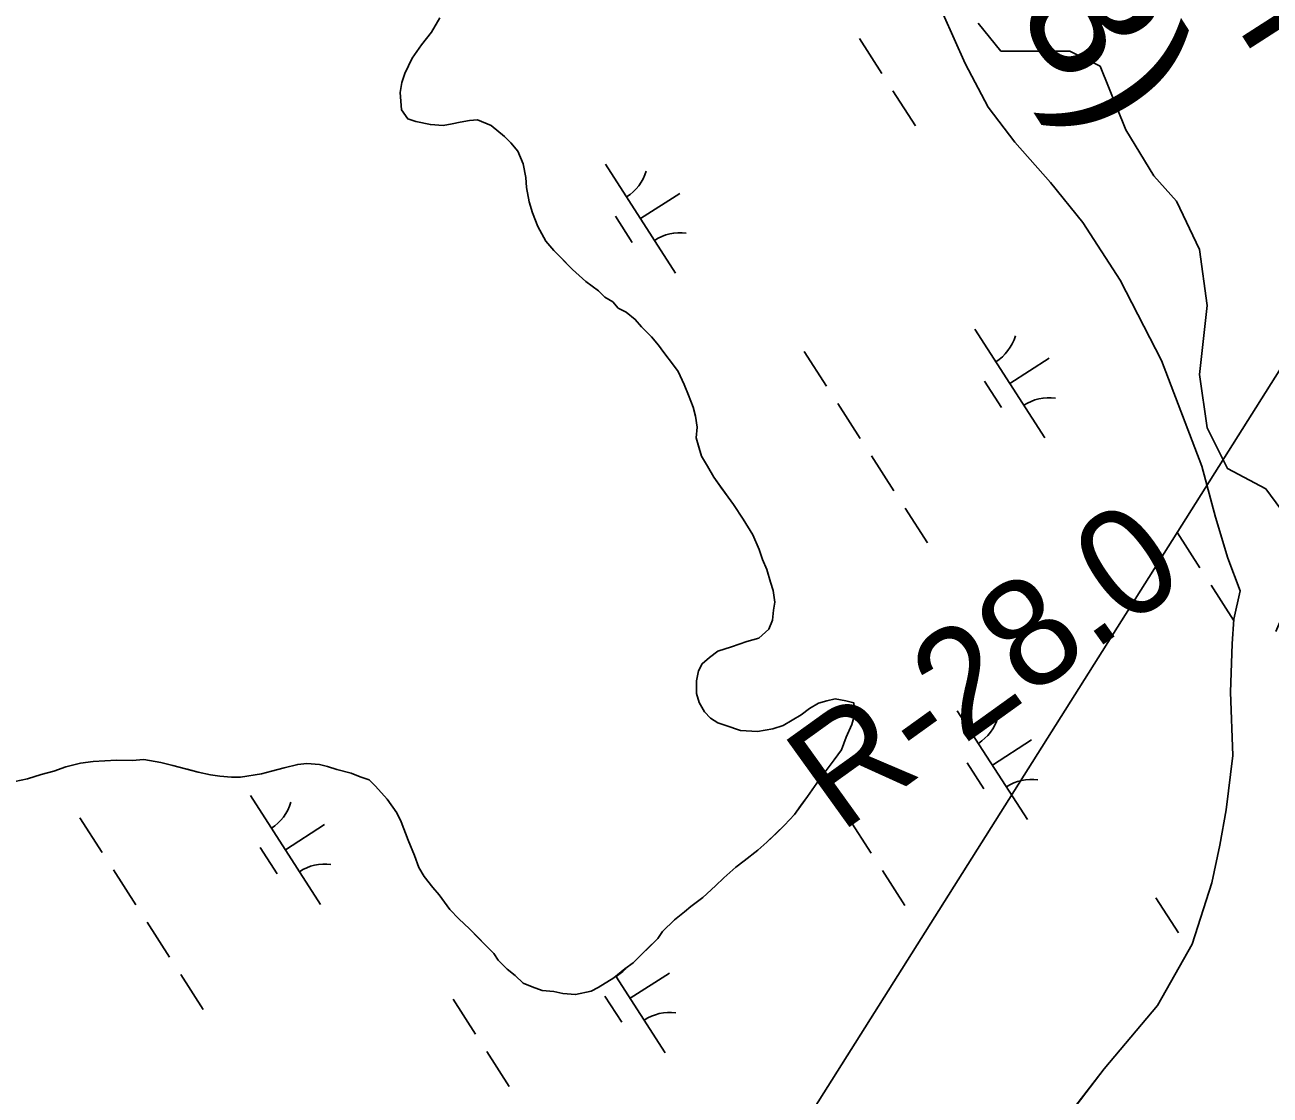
# Model space of a CAD drawing. Extents: x 3937982 to 3958556, y 219448 to 241894.
# Drawn here: x 3946430 to 3946910.8, y 236562.4 to 236975.6 of the extents above; entities that cross this region are included whole.
import ezdxf

# ---------------------------------------------------------------- set-up
doc = ezdxf.new("R2010")
doc.units = 0
for name, color, linetype in [('V-CHAN-NAID', 7, 'Continuous'), ('V-RIVR-EDGE', 7, 'Continuous'), ('V-RIVR-RANG-IDEN', 7, 'Continuous'), ('V-TOPO-SHOR', 7, 'Continuous'), ('V-UTIL-LINE', 7, 'Continuous'), ('V-WETL-SWMP', 7, 'Continuous')]:
    doc.layers.add(name, color=color, linetype=linetype)

msp = doc.modelspace()

# ---------------------------------------------------------------- linework, layer by layer
at = {"layer": 'V-RIVR-EDGE'}
msp.add_lwpolyline([(3946798.034, 236976.336), (3946806.88, 236965.524), (3946833.418, 236965.524), (3946845.213, 236959.627), (3946855.042, 236935.055), (3946865.854, 236917.362), (3946874.7, 236907.534), (3946883.546, 236888.858), (3946886.495, 236867.235), (3946883.546, 236840.697), (3946886.495, 236820.056), (3946894.358, 236804.329), (3946909.101, 236796.466), (3946914.999, 236788.603), (3946924.828, 236768.945), (3946913.033, 236741.424)], dxfattribs=at)
at = {"layer": 'V-TOPO-SHOR'}
for points in [[(3946590.232, 236978.365), (3946587.011, 236972.811), (3946583.097, 236967.965), (3946579.529, 236962.763), (3946576.652, 236956.855), (3946575.556, 236953.371), (3946574.807, 236949.531), (3946575.417, 236942.877), (3946577.819, 236939.347), (3946580.955, 236938.255), (3946586.538, 236937.133), (3946591.428, 236936.717), (3946594.936, 236937.37), (3946598.094, 236938.028), (3946601.601, 236938.681), (3946604.755, 236938.988), (3946609.973, 236936.821), (3946615.165, 236932.553), (3946617.579, 236930.073), (3946620.338, 236926.887), (3946622.371, 236921.961), (3946623.35, 236916.702), (3946623.649, 236912.85), (3946624.624, 236907.238), (3946625.968, 236903.021), (3946627.997, 236897.748), (3946631.071, 236892.11), (3946634.172, 236888.569), (3946636.589, 236886.088), (3946641.422, 236881.126), (3946646.608, 236876.51), (3946651.459, 236872.946), (3946653.876, 236870.464), (3946656.999, 236868.674), (3946659.068, 236866.198), (3946662.197, 236864.756), (3946665.658, 236861.912), (3946668.068, 236859.081), (3946671.865, 236855.182), (3946674.622, 236851.997), (3946676.684, 236849.171), (3946680.465, 236844.223), (3946682.183, 236841.751), (3946684.567, 236836.822), (3946686.261, 236832.601), (3946687.948, 236828.03), (3946688.952, 236824.517), (3946689.595, 236820.311), (3946689.19, 236816.118), (3946690.193, 236812.606), (3946691.197, 236809.094), (3946693.595, 236805.215), (3946695.987, 236800.984), (3946698.733, 236797.099), (3946701.482, 236793.214), (3946703.544, 236790.387), (3946707.316, 236784.739), (3946711.087, 236778.742), (3946713.46, 236773.113), (3946714.808, 236769.248), (3946716.506, 236765.375), (3946717.839, 236760.46), (3946718.849, 236757.298), (3946719.488, 236752.741), (3946719.096, 236749.597)], [(3946899.181, 236757.118), (3946896.76, 236746.128), (3946896.111, 236736.693), (3946895.513, 236717.982), (3946896.412, 236693.48), (3946893.86, 236672.523), (3946891.407, 236658.91), (3946888.241, 236644.433), (3946880.753, 236620.741), (3946867.318, 236596.954), (3946846.703, 236572.562), (3946835.845, 236558.361)], [(3946719.096, 236749.597), (3946718.695, 236745.755), (3946717.249, 236742.276), (3946713.356, 236738.829), (3946708.789, 236737.49), (3946702.815, 236735.47), (3946697.545, 236733.791), (3946694.365, 236731.382), (3946691.532, 236728.972), (3946690.097, 236726.193), (3946689.345, 236722.355), (3946689.282, 236717.456), (3946690.283, 236713.946), (3946692.337, 236710.419), (3946694.754, 236707.937), (3946697.529, 236706.151), (3946700.662, 236705.06), (3946706.235, 236703.237), (3946712.877, 236702.799), (3946718.838, 236703.769), (3946722.703, 236705.119), (3946726.23, 236707.169), (3946729.756, 236709.223), (3946732.937, 236711.63), (3946736.461, 236713.682), (3946739.626, 236714.689), (3946742.782, 236715.349), (3946746.97, 236714.593), (3946750.109, 236713.852), (3946750.402, 236709.649), (3946749.298, 236705.465), (3946747.136, 236700.597), (3946745.321, 236695.723), (3946742.47, 236691.911), (3946738.555, 236686.716), (3946735.704, 236682.904), (3946732.136, 236677.704), (3946729.642, 236674.237), (3946727.147, 236670.774), (3946723.244, 236666.627), (3946720.407, 236663.864), (3946716.51, 236660.067), (3946712.969, 236656.966), (3946707.667, 236652.838), (3946704.486, 236650.431), (3946699.882, 236646.294), (3946696.693, 236643.187), (3946691.735, 236638.704), (3946687.142, 236635.268), (3946684.665, 236633.201), (3946680.776, 236630.105), (3946676.168, 236625.618), (3946674.382, 236622.843), (3946670.129, 236618.699), (3946667.649, 236616.285), (3946664.812, 236613.522), (3946661.632, 236611.116), (3946657.388, 236607.673), (3946651.39, 236603.905), (3946648.574, 236602.543), (3946642.608, 236601.222), (3946637.715, 236601.638), (3946634.227, 236602.383), (3946629.685, 236602.793), (3946625.855, 236604.243), (3946622.376, 236605.689), (3946619.265, 236608.529), (3946616.15, 236611.019), (3946612.697, 236614.565), (3946610.98, 236617.034), (3946607.53, 236620.58), (3946605.113, 236623.062), (3946601.66, 236626.605), (3946597.515, 236630.508), (3946594.064, 236634.053), (3946589.939, 236639.706), (3946587.529, 236642.536), (3946584.086, 236646.78), (3946582.032, 236650.306), (3946580.344, 236654.877), (3946577.975, 236660.856), (3946575.27, 236667.888), (3946573.568, 236671.411), (3946569.789, 236676.707), (3946565.306, 236681.665), (3946562.889, 236684.145), (3946559.406, 236685.241), (3946555.926, 236686.689), (3946550.347, 236688.161), (3946546.864, 236689.257), (3946543.724, 236689.999), (3946538.834, 236690.412), (3946535.329, 236690.109), (3946530.064, 236688.78), (3946525.149, 236687.447), (3946521.286, 236686.447), (3946513.223, 236685.155), (3946509.725, 236685.2), (3946505.183, 236685.612), (3946501.689, 236686.007), (3946496.807, 236687.121)], [(3946496.807, 236687.121), (3946492.622, 236688.227), (3946487.044, 236689.7), (3946482.509, 236690.81), (3946475.878, 236691.948), (3946471.325, 236691.657), (3946465.38, 236691.737), (3946460.827, 236691.446), (3946456.277, 236691.158), (3946451.37, 236690.523), (3946445.754, 236689.198), (3946441.183, 236687.51), (3946436.268, 236686.175), (3946430.996, 236684.496), (3946426.085, 236683.51)]]:
    msp.add_lwpolyline(points, dxfattribs=at)
at = {"layer": 'V-UTIL-LINE'}
msp.add_line((3947949.336, 238483.295), (3945978.591, 235358.555), dxfattribs=at)
at = {"layer": 'V-WETL-SWMP'}
for p, q in [((3946590.232, 236978.366), (3946587.01, 236972.811)), ((3946793.075, 236960.744), (3946784.581, 236979.749)), ((3946587.01, 236972.811), (3946583.097, 236967.965)), ((3946583.097, 236967.965), (3946579.529, 236962.764)), ((3946752.181, 236970.312), (3946760.841, 236956.858)), ((3946579.529, 236962.764), (3946576.652, 236956.855)), ((3946801.947, 236943.833), (3946793.075, 236960.744)), ((3946575.556, 236953.371), (3946574.806, 236949.532)), ((3946576.652, 236956.855), (3946575.556, 236953.371)), ((3946574.806, 236949.532), (3946575.417, 236942.877)), ((3946765.171, 236950.131), (3946773.831, 236936.677)), ((3946575.417, 236942.877), (3946577.819, 236939.346)), ((3946812.265, 236930.401), (3946801.947, 236943.833)), ((3946577.819, 236939.346), (3946580.954, 236938.255)), ((3946580.954, 236938.255), (3946586.537, 236937.132)), ((3946594.936, 236937.37), (3946598.094, 236938.028)), ((3946598.094, 236938.028), (3946601.601, 236938.681)), ((3946601.601, 236938.681), (3946604.754, 236938.989)), ((3946604.754, 236938.989), (3946609.973, 236936.821)), ((3946586.537, 236937.132), (3946591.429, 236936.717)), ((3946591.429, 236936.717), (3946594.936, 236937.37)), ((3946609.973, 236936.821), (3946615.164, 236932.554)), ((3946615.164, 236932.554), (3946617.58, 236930.073)), ((3946617.58, 236930.073), (3946620.337, 236926.887)), ((3946826.053, 236914.825), (3946812.265, 236930.401)), ((3946620.337, 236926.887), (3946622.371, 236921.962)), ((3946622.371, 236921.962), (3946623.351, 236916.701)), ((3946654.19, 236921.86), (3946681.252, 236879.817)), ((3946623.351, 236916.701), (3946623.65, 236912.849)), ((3946838.441, 236899.267), (3946826.053, 236914.825)), ((3946623.65, 236912.849), (3946624.625, 236907.238)), ((3946667.721, 236900.839), (3946682.857, 236910.581)), ((3946624.625, 236907.238), (3946625.968, 236903.022)), ((3946625.968, 236903.022), (3946627.997, 236897.747)), ((3946657.986, 236901.708), (3946664.481, 236891.617)), ((3946627.997, 236897.747), (3946631.071, 236892.109)), ((3946852.841, 236877.035), (3946838.441, 236899.267)), ((3946631.071, 236892.109), (3946634.173, 236888.569)), ((3946634.173, 236888.569), (3946641.422, 236881.126)), ((3946641.422, 236881.126), (3946646.608, 236876.509)), ((3946646.608, 236876.509), (3946651.459, 236872.946)), ((3946868.873, 236846.034), (3946852.841, 236877.035)), ((3946651.459, 236872.946), (3946653.875, 236870.465)), ((3946653.875, 236870.465), (3946657, 236868.674)), ((3946657, 236868.674), (3946659.067, 236866.198)), ((3946659.067, 236866.198), (3946662.196, 236864.757)), ((3946662.196, 236864.757), (3946665.657, 236861.912)), ((3946665.657, 236861.912), (3946668.069, 236859.081)), ((3946668.069, 236859.081), (3946671.865, 236855.182)), ((3946796.756, 236858.17), (3946823.818, 236816.127)), ((3946671.865, 236855.182), (3946674.622, 236851.997)), ((3946674.622, 236851.997), (3946676.684, 236849.171)), ((3946676.684, 236849.171), (3946680.466, 236844.223)), ((3946730.891, 236849.575), (3946739.551, 236836.121)), ((3946810.287, 236837.148), (3946825.423, 236846.891)), ((3946680.466, 236844.223), (3946682.183, 236841.751)), ((3946682.183, 236841.751), (3946684.567, 236836.821)), ((3946884.426, 236805.244), (3946868.873, 236846.034)), ((3946800.552, 236838.018), (3946807.047, 236827.927)), ((3946684.567, 236836.821), (3946686.26, 236832.601)), ((3946686.26, 236832.601), (3946687.949, 236828.03)), ((3946687.949, 236828.03), (3946688.952, 236824.518)), ((3946743.881, 236829.394), (3946752.541, 236815.941)), ((3946688.952, 236824.518), (3946689.596, 236820.311)), ((3946689.596, 236820.311), (3946689.19, 236816.118)), ((3946689.19, 236816.118), (3946691.196, 236809.094)), ((3946691.196, 236809.094), (3946693.594, 236805.214)), ((3946756.871, 236809.214), (3946765.531, 236795.76)), ((3946693.594, 236805.214), (3946695.987, 236800.984)), ((3946889.763, 236785.581), (3946884.426, 236805.244)), ((3946695.987, 236800.984), (3946701.481, 236793.214)), ((3946701.481, 236793.214), (3946703.543, 236790.388)), ((3946703.543, 236790.388), (3946707.317, 236784.74)), ((3946769.861, 236789.033), (3946778.521, 236775.579)), ((3946707.317, 236784.74), (3946711.086, 236778.743)), ((3946894.451, 236769.776), (3946889.763, 236785.581)), ((3946875.019, 236779.474), (3946883.679, 236766.021)), ((3946711.086, 236778.743), (3946713.46, 236773.113)), ((3946713.46, 236773.113), (3946714.808, 236769.247)), ((3946899.181, 236757.118), (3946894.451, 236769.776)), ((3946714.808, 236769.247), (3946716.506, 236765.376)), ((3946716.506, 236765.376), (3946717.84, 236760.46)), ((3946717.84, 236760.46), (3946718.848, 236757.298)), ((3946718.848, 236757.298), (3946719.487, 236752.742)), ((3946888.009, 236759.294), (3946896.669, 236745.84)), ((3946896.761, 236746.129), (3946899.181, 236757.118)), ((3946719.487, 236752.742), (3946719.096, 236749.598)), ((3946718.695, 236745.755), (3946717.249, 236742.276)), ((3946719.096, 236749.598), (3946718.695, 236745.755)), ((3946896.111, 236736.692), (3946896.761, 236746.129)), ((3946717.249, 236742.276), (3946713.355, 236738.829)), ((3946708.789, 236737.49), (3946702.815, 236735.47)), ((3946713.355, 236738.829), (3946708.789, 236737.49)), ((3946895.513, 236717.982), (3946896.111, 236736.692)), ((3946694.364, 236731.383), (3946691.533, 236728.972)), ((3946697.545, 236733.79), (3946694.364, 236731.383)), ((3946702.815, 236735.47), (3946697.545, 236733.79)), ((3946691.533, 236728.972), (3946690.097, 236726.192)), ((3946689.346, 236722.354), (3946689.281, 236717.456)), ((3946690.097, 236726.192), (3946689.346, 236722.354)), ((3946689.281, 236717.456), (3946690.284, 236713.945)), ((3946896.413, 236693.48), (3946895.513, 236717.982)), ((3946690.284, 236713.945), (3946692.337, 236710.419)), ((3946732.937, 236711.63), (3946736.462, 236713.682)), ((3946736.462, 236713.682), (3946739.625, 236714.69)), ((3946739.625, 236714.69), (3946742.782, 236715.348)), ((3946742.782, 236715.348), (3946746.97, 236714.592)), ((3946746.97, 236714.592), (3946750.109, 236713.851)), ((3946750.109, 236713.851), (3946750.403, 236709.649)), ((3946692.337, 236710.419), (3946694.753, 236707.938)), ((3946694.753, 236707.938), (3946697.528, 236706.152)), ((3946722.704, 236705.118), (3946729.756, 236709.223)), ((3946729.756, 236709.223), (3946732.937, 236711.63)), ((3946750.403, 236709.649), (3946749.298, 236705.465)), ((3946790.018, 236710.842), (3946817.08, 236668.799)), ((3946697.528, 236706.152), (3946700.662, 236705.06)), ((3946700.662, 236705.06), (3946706.236, 236703.237)), ((3946706.236, 236703.237), (3946712.877, 236702.799)), ((3946712.877, 236702.799), (3946718.838, 236703.77)), ((3946718.838, 236703.77), (3946722.704, 236705.118)), ((3946749.298, 236705.465), (3946747.135, 236700.596)), ((3946747.135, 236700.596), (3946745.321, 236695.722)), ((3946803.549, 236689.82), (3946818.685, 236699.563)), ((3946745.321, 236695.722), (3946742.471, 236691.911)), ((3946893.861, 236672.522), (3946896.413, 236693.48)), ((3946445.754, 236689.198), (3946441.183, 236687.51)), ((3946451.369, 236690.523), (3946445.754, 236689.198)), ((3946456.276, 236691.158), (3946451.369, 236690.523)), ((3946465.38, 236691.737), (3946456.276, 236691.158)), ((3946471.326, 236691.658), (3946465.38, 236691.737)), ((3946475.878, 236691.948), (3946471.326, 236691.658)), ((3946482.51, 236690.81), (3946475.878, 236691.948)), ((3946487.044, 236689.7), (3946482.51, 236690.81)), ((3946496.806, 236687.122), (3946487.044, 236689.7)), ((3946530.065, 236688.78), (3946525.149, 236687.446)), ((3946535.33, 236690.11), (3946530.065, 236688.78)), ((3946538.833, 236690.413), (3946535.33, 236690.11)), ((3946543.725, 236689.998), (3946538.833, 236690.413)), ((3946546.864, 236689.257), (3946543.725, 236689.998)), ((3946550.348, 236688.161), (3946546.864, 236689.257)), ((3946555.926, 236686.688), (3946550.348, 236688.161)), ((3946742.471, 236691.911), (3946738.554, 236686.715)), ((3946793.814, 236690.69), (3946800.309, 236680.599)), ((3946430.997, 236684.496), (3946426.086, 236683.511)), ((3946436.267, 236686.175), (3946430.997, 236684.496)), ((3946441.183, 236687.51), (3946436.267, 236686.175)), ((3946501.689, 236686.008), (3946496.806, 236687.122)), ((3946505.182, 236685.611), (3946501.689, 236686.008)), ((3946509.725, 236685.201), (3946505.182, 236685.611)), ((3946513.223, 236685.155), (3946509.725, 236685.201)), ((3946521.287, 236686.447), (3946513.223, 236685.155)), ((3946525.149, 236687.446), (3946521.287, 236686.447)), ((3946559.406, 236685.242), (3946555.926, 236686.688)), ((3946562.89, 236684.146), (3946559.406, 236685.242)), ((3946565.306, 236681.665), (3946562.89, 236684.146)), ((3946738.554, 236686.715), (3946735.704, 236682.904)), ((3946737.67, 236685.533), (3946743.812, 236675.991)), ((3946569.789, 236676.708), (3946565.306, 236681.665)), ((3946735.704, 236682.904), (3946732.137, 236677.704)), ((3946517.021, 236678.111), (3946544.084, 236636.068)), ((3946573.567, 236671.41), (3946569.789, 236676.708)), ((3946732.137, 236677.704), (3946727.147, 236670.773)), ((3946451.156, 236669.516), (3946459.816, 236656.062)), ((3946575.269, 236667.889), (3946573.567, 236671.41)), ((3946727.147, 236670.773), (3946723.243, 236666.626)), ((3946748.142, 236669.264), (3946756.802, 236655.81)), ((3946891.406, 236658.91), (3946893.861, 236672.522)), ((3946530.552, 236657.089), (3946545.688, 236666.832)), ((3946577.975, 236660.856), (3946575.269, 236667.889)), ((3946723.243, 236666.626), (3946716.509, 236660.068)), ((3946580.345, 236654.877), (3946577.975, 236660.856)), ((3946716.509, 236660.068), (3946712.969, 236656.966)), ((3946520.817, 236657.959), (3946527.312, 236647.868)), ((3946582.033, 236650.306), (3946580.345, 236654.877)), ((3946712.969, 236656.966), (3946707.667, 236652.838)), ((3946888.24, 236644.433), (3946891.406, 236658.91)), ((3946584.086, 236646.78), (3946582.033, 236650.306)), ((3946704.486, 236650.432), (3946699.883, 236646.294)), ((3946707.667, 236652.838), (3946704.486, 236650.432)), ((3946464.146, 236649.335), (3946472.806, 236635.882)), ((3946587.528, 236642.536), (3946584.086, 236646.78)), ((3946699.883, 236646.294), (3946696.693, 236643.188)), ((3946761.132, 236649.083), (3946769.792, 236635.63)), ((3946589.94, 236639.705), (3946587.528, 236642.536)), ((3946696.693, 236643.188), (3946691.736, 236638.705)), ((3946880.754, 236620.741), (3946888.24, 236644.433)), ((3946594.063, 236634.053), (3946589.94, 236639.705)), ((3946687.142, 236635.268), (3946684.666, 236633.201)), ((3946691.736, 236638.705), (3946687.142, 236635.268)), ((3946866.719, 236638.557), (3946875.379, 236625.103)), ((3946597.515, 236630.509), (3946594.063, 236634.053)), ((3946601.661, 236626.605), (3946597.515, 236630.509)), ((3946684.666, 236633.201), (3946680.776, 236630.104)), ((3946477.136, 236629.155), (3946485.796, 236615.701)), ((3946610.981, 236617.035), (3946601.661, 236626.605)), ((3946676.168, 236625.617), (3946674.382, 236622.842)), ((3946680.776, 236630.104), (3946676.168, 236625.617)), ((3946674.382, 236622.842), (3946664.812, 236613.523)), ((3946867.319, 236596.954), (3946880.754, 236620.741)), ((3946612.697, 236614.564), (3946610.981, 236617.035)), ((3946616.149, 236611.019), (3946612.697, 236614.564)), ((3946619.264, 236608.529), (3946616.149, 236611.019)), ((3946661.632, 236611.116), (3946657.388, 236607.673)), ((3946664.812, 236613.523), (3946661.632, 236611.116)), ((3946490.126, 236608.974), (3946498.786, 236595.52)), ((3946622.375, 236605.689), (3946619.264, 236608.529)), ((3946657.388, 236607.673), (3946651.39, 236603.904)), ((3946658.19, 236608.323), (3946677.213, 236578.769)), ((3946663.682, 236599.791), (3946678.817, 236609.533)), ((3946625.855, 236604.243), (3946622.375, 236605.689)), ((3946629.684, 236602.793), (3946625.855, 236604.243)), ((3946634.227, 236602.383), (3946629.684, 236602.793)), ((3946637.716, 236601.637), (3946634.227, 236602.383)), ((3946642.608, 236601.222), (3946637.716, 236601.637)), ((3946648.573, 236602.542), (3946642.608, 236601.222)), ((3946651.39, 236603.904), (3946648.573, 236602.542)), ((3946595.285, 236599.415), (3946603.944, 236585.962)), ((3946653.947, 236600.66), (3946660.442, 236590.57)), ((3946846.703, 236572.562), (3946867.319, 236596.954)), ((3946608.274, 236579.235), (3946616.934, 236565.781)), ((3946835.844, 236558.361), (3946846.703, 236572.562))]:
    msp.add_line(p, q, dxfattribs=at)
for centre, start, end in [((3946652.971, 236924.193), 301.99668, 343.54034), ((3946682.871, 236877.741), 81.99668, 123.54034), ((3946795.537, 236860.503), 301.99668, 343.54034), ((3946825.437, 236814.051), 81.99668, 123.54034), ((3946788.799, 236713.175), 301.99668, 343.54034), ((3946818.699, 236666.723), 81.99668, 123.54034), ((3946515.802, 236680.444), 301.99668, 343.54034), ((3946545.702, 236633.992), 81.99668, 123.54034), ((3946648.931, 236623.145), 301.99668, 318.82861), ((3946678.831, 236576.693), 81.99668, 123.54034)]:
    msp.add_arc(centre, 17.623, start, end, dxfattribs=at)

# ---------------------------------------------------------------- texts
at = {"layer": 'V-CHAN-NAID'}
for s, p in [('NAVIGATION', (3946700.28, 237282.129)), ('LIGHT (1.3)', (3946653.129, 237228.432))]:
    msp.add_text(s, height=50, rotation=302.71838, dxfattribs=at).set_placement(p)
at = {"layer": 'V-RIVR-RANG-IDEN'}
msp.add_text('R-28.0', height=41.5, rotation=35.70669, dxfattribs=at).set_placement((3946744.652, 236663.238))

doc.saveas('drawing.dxf')
